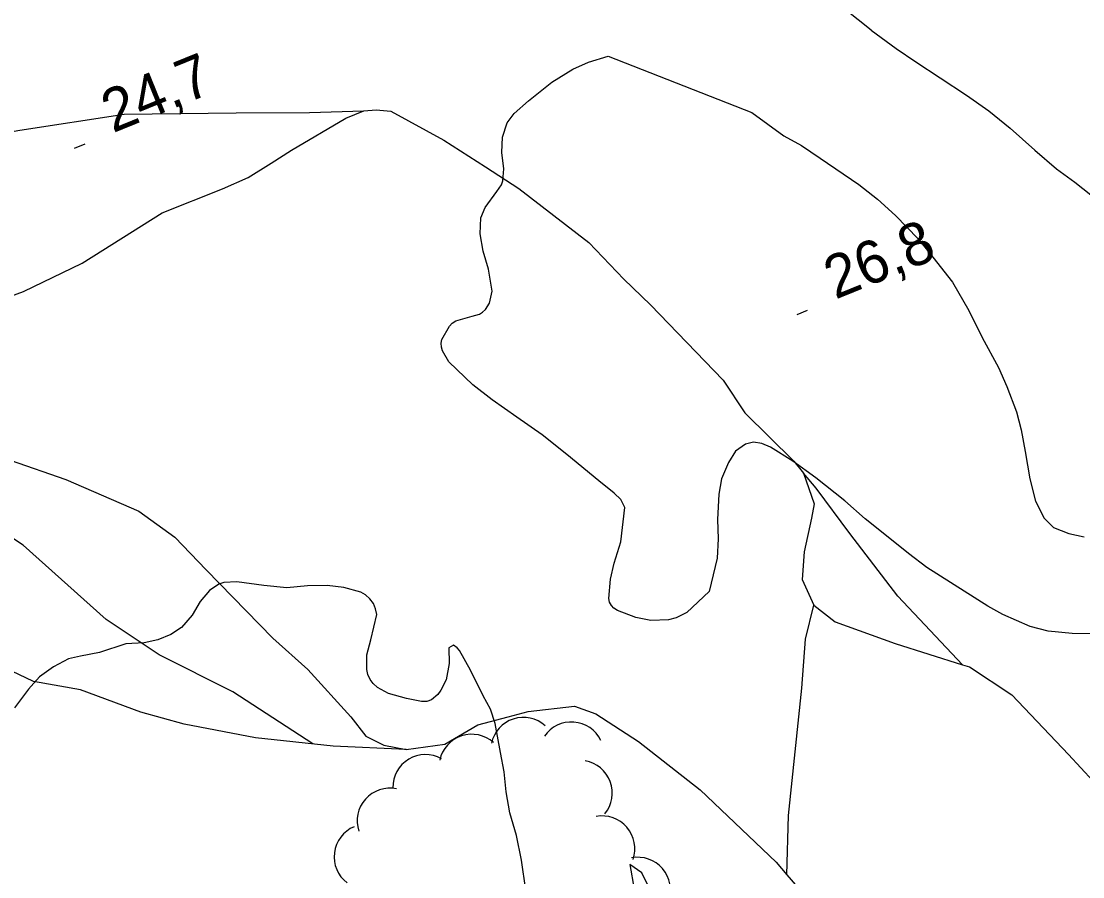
# Model space of a CAD drawing. Extents: x 362852 to 366875, y 5563573 to 5566479.
# Drawn here: x 364347.9 to 364445.4, y 5565064.5 to 5565143.1 of the extents above; entities that cross this region are included whole.
import ezdxf

# ---------------------------------------------------------------- set-up
doc = ezdxf.new("R2010")
doc.units = 0
for name, color, linetype in [('Niveau 2', 7, 'Continuous'), ('Niveau 22', 7, 'Continuous'), ('Niveau 3', 7, 'Continuous'), ('Niveau 44', 7, 'Continuous')]:
    doc.layers.add(name, color=color, linetype=linetype)

msp = doc.modelspace()

# ---------------------------------------------------------------- linework, layer by layer
at = {"layer": 'Niveau 2'}
for points in [[(364425.99, 5565142.26), (364420.02, 5565147.03)], [(364425.99, 5565142.26), (364428.26, 5565140.56), (364430.09, 5565139.36), (364432.31, 5565137.89), (364434.74, 5565136.29), (364436.79, 5565134.85), (364438.73, 5565133.25), (364441, 5565131.22), (364443.01, 5565129.51), (364444.69, 5565128.29), (364446.9, 5565126.56)], [(364390.93, 5565117.18), (364391.18, 5565118.29), (364390.83, 5565120.29), (364390.34, 5565121.95), (364390.07, 5565123.54), (364390.13, 5565125.02), (364390.52, 5565125.98), (364391.59, 5565127.45), (364392.02, 5565128.06), (364392.16, 5565128.4), (364392.25, 5565129.52), (364392.05, 5565131.03), (364392.12, 5565132.42), (364392.55, 5565133.73), (364393.2, 5565134.59), (364394.52, 5565135.76), (364396.64, 5565137.48), (364398.57, 5565138.68), (364400.03, 5565139.31), (364401.83, 5565139.86), (364415.01, 5565134.69)], [(364415.01, 5565134.69), (364417.97, 5565132.56), (364419.58, 5565131.65), (364421.3, 5565130.51), (364424.83, 5565128.09), (364426.57, 5565126.73), (364428.22, 5565125.23), (364430.29, 5565123.09), (364431.65, 5565121.4), (364433.44, 5565119.1), (364434.95, 5565116.49), (364436.16, 5565114.01), (364437.66, 5565111.27), (364438.45, 5565109.52), (364439.31, 5565107.21), (364439.75, 5565105.54), (364440.11, 5565103.55), (364440.55, 5565101.05), (364441.07, 5565098.98), (364441.88, 5565097.44), (364442.72, 5565096.58), (364444.13, 5565096.01), (364445.55, 5565095.72)], [(364447.88, 5565086.76), (364444.43, 5565086.84), (364442.23, 5565087.04), (364440.57, 5565087.48), (364438.07, 5565088.57), (364436.68, 5565089.36), (364434.51, 5565090.71), (364431.08, 5565092.91), (364429.4, 5565094.17), (364427.39, 5565095.8), (364425.43, 5565097.37), (364423.57, 5565099.01), (364420.91, 5565101.12), (364418.77, 5565102.65), (364416.73, 5565103.94), (364415.94, 5565104.28), (364415.16, 5565104.41), (364414.43, 5565104.24), (364413.52, 5565103.58), (364412.86, 5565102.54), (364412.24, 5565101.04), (364412, 5565099.63), (364411.87, 5565097.3), (364411.92, 5565095.54), (364411.84, 5565093.74), (364411.09, 5565090.68), (364411.09, 5565090.68), (364409.05, 5565088.75), (364408.06, 5565088.28), (364407.38, 5565088.08), (364405.75, 5565088.04), (364404.38, 5565088.32), (364402.68, 5565088.95), (364402.68, 5565088.95), (364402.35, 5565089.16), (364402.12, 5565089.41), (364401.96, 5565089.7), (364401.89, 5565090.04), (364402.05, 5565091.84), (364402.38, 5565093.29), (364402.98, 5565095.26), (364403.34, 5565098.42), (364403.34, 5565098.42), (364403, 5565099.15), (364402.39, 5565099.74), (364400.96, 5565100.85), (364398.04, 5565103.28), (364395.76, 5565105.08), (364393.43, 5565106.71), (364391.17, 5565108.3), (364389.4, 5565109.68), (364387.18, 5565111.8), (364386.6, 5565112.8), (364386.52, 5565113.15), (364386.5, 5565113.5), (364386.55, 5565113.83), (364387.25, 5565115.08), (364387.51, 5565115.35), (364387.83, 5565115.57), (364389.34, 5565115.99), (364390, 5565116.18), (364390.29, 5565116.36), (364390.55, 5565116.59), (364390.93, 5565117.18)], [(364394.25, 5565063.27), (364393.85, 5565066.02), (364393.4, 5565068.28), (364392.8, 5565070.36), (364392.45, 5565072.28), (364392.27, 5565074.14), (364391.93, 5565075.92), (364391.46, 5565078.56), (364391.02, 5565079.87), (364390.35, 5565081.1), (364389.19, 5565083.48), (364388.16, 5565085.28), (364387.95, 5565085.51), (364387.61, 5565085.76), (364387.19, 5565085.51), (364387.21, 5565084.08), (364386.96, 5565082.57), (364386.47, 5565081.64), (364386.17, 5565081.23), (364385.59, 5565080.75), (364385.18, 5565080.6), (364384.68, 5565080.58), (364383.31, 5565080.85), (364381.65, 5565081.33), (364380.64, 5565081.88), (364380.25, 5565082.23), (364379.96, 5565082.62), (364379.76, 5565083.06), (364379.65, 5565083.54), (364379.67, 5565084.89), (364380.03, 5565086.24), (364380.57, 5565088.58), (364380.57, 5565088.58), (364380.47, 5565089.1), (364380.26, 5565089.59), (364379.95, 5565090.01), (364379.55, 5565090.38), (364379.11, 5565090.64), (364377.56, 5565091.06), (364376.01, 5565091.24), (364374.21, 5565091.2), (364372.32, 5565091.02), (364370.2, 5565091.23), (364367.71, 5565091.57), (364366.54, 5565091.53), (364366.07, 5565091.38), (364365.21, 5565090.79), (364364.36, 5565089.79), (364363.63, 5565088.52), (364362.65, 5565087.4), (364361.66, 5565086.74), (364360.48, 5565086.24)], [(364360.48, 5565086.24), (364359.22, 5565085.99), (364357.52, 5565085.9), (364357.52, 5565085.9), (364355.1, 5565085.1), (364353.35, 5565084.76), (364352.26, 5565084.52), (364350.89, 5565083.77), (364349.6, 5565082.86), (364348.6, 5565081.71), (364347.3, 5565080.01)], [(364405.75, 5565063.18), (364404.93, 5565064.84), (364403.82, 5565065.62), (364404.21, 5565063.36)]]:
    msp.add_lwpolyline(points, dxfattribs=at)
at = {"layer": 'Niveau 22'}
for points in [[(364342.77, 5565116.29), (364348.12, 5565118.26), (364353.52, 5565120.84), (364360.86, 5565125.49), (364366.42, 5565127.69), (364368.77, 5565128.71), (364370.87, 5565130.04), (364372.73, 5565131.22), (364377.74, 5565134.18), (364379.38, 5565134.85), (364380.51, 5565134.94), (364381.85, 5565134.81), (364386.73, 5565132.16), (364390.55, 5565129.69), (364393.63, 5565127.7), (364400.06, 5565122.74), (364403.25, 5565119.39), (364405.72, 5565117.04), (364412.38, 5565110.12), (364414.39, 5565107.09), (364418.87, 5565102.67), (364419.75, 5565101.55), (364420.75, 5565098.76), (364420.49, 5565097.43), (364419.83, 5565094.34), (364419.63, 5565091.8), (364420.7, 5565089.43), (364422.67, 5565087.9), (364428.19, 5565085.92), (364434.36, 5565083.96)], [(364330.39, 5565128.9), (364336.67, 5565131.13), (364347.79, 5565133.06), (364357.38, 5565134.55), (364367.66, 5565134.66), (364374.4, 5565134.69), (364379.38, 5565134.85)], [(364383.27, 5565076.19), (364376.58, 5565076.5), (364369.45, 5565077.25), (364362.87, 5565078.5), (364358.92, 5565079.62), (364353.37, 5565081.65), (364349.06, 5565082.44), (364344.46, 5565084.59), (364341.32, 5565086.46), (364334.66, 5565090.06), (364331.29, 5565092.34), (364328.15, 5565095.41), (364326.32, 5565099.17), (364324.61, 5565105.43), (364324.36, 5565106.32), (364323.68, 5565108.6), (364322.6, 5565111.21)], [(364374.7, 5565076.7), (364367.36, 5565081.49), (364360.58, 5565084.89), (364355.72, 5565088.12), (364348.11, 5565094.95), (364344.44, 5565097.37), (364341.44, 5565098.58), (364337.42, 5565100.22), (364334.97, 5565102.03), (364330.02, 5565105.78), (364327.23, 5565107.22)], [(364346.89, 5565102.75), (364352.02, 5565100.97), (364358.72, 5565098.07), (364362.02, 5565095.69), (364364.89, 5565092.68), (364371.04, 5565086.41), (364374.23, 5565083.53), (364378.2, 5565079.18), (364379.58, 5565077.42), (364381.22, 5565076.57), (364383.27, 5565076.19), (364386.83, 5565076.67), (364389.86, 5565078.45), (364392.64, 5565079.17), (364394.47, 5565079.66), (364398.74, 5565080.15), (364400.69, 5565079.45), (364404.62, 5565076.9), (364410.28, 5565072.49), (364417.25, 5565065.83), (364418.24, 5565064.67), (364419.21, 5565063.53), (364425.28, 5565056.17), (364428.06, 5565052.13)], [(364434.36, 5565083.96), (364428.43, 5565090.26), (364424.03, 5565096.01), (364420.93, 5565100.2), (364419.75, 5565101.55)], [(364418.24, 5565064.67), (364418.4, 5565070.11), (364419.62, 5565081.82), (364419.95, 5565086.3), (364420.7, 5565089.43)], [(364434.36, 5565083.96), (364435, 5565083.76), (364438.91, 5565081.2), (364444.11, 5565075.73), (364449.76, 5565069.6)]]:
    msp.add_lwpolyline(points, dxfattribs=at)
at = {"layer": 'Niveau 3'}
for p, q in [((364352.817, 5565131.422), (364353.781, 5565131.813)), ((364419.167, 5565116.132), (364420.131, 5565116.523))]:
    msp.add_line(p, q, dxfattribs=at)
at = {"layer": 'Niveau 44'}
for centre, start, end in [((364394.041, 5565076.127), 48.01681, 167.99475), ((364398.445, 5565075.71), 25.65783, 145.63578), ((364389.286, 5565074.582), 48.01681, 167.99475), ((364385.052, 5565072.713), 61.03676, 181.01471), ((364399.207, 5565072.186), 320.34967, 80.32762), ((364381.775, 5565069.627), 78.31193, 198.28988), ((364401.274, 5565067.078), 340.65279, 100.63074), ((364379.657, 5565066.326), 112.91945, 232.89739), ((364404.53, 5565063.284), 340.65279, 100.63074)]:
    msp.add_arc(centre, 3, start, end, dxfattribs=at)

# ---------------------------------------------------------------- texts
at = {"layer": 'Niveau 3'}
for s, p in [('24,7 ', (364356.33, 5565132.78)), ('26,8 ', (364422.68, 5565117.49))]:
    msp.add_text(s, height=3.93, rotation=22.09, dxfattribs=at).set_placement(p)

doc.saveas('drawing.dxf')
